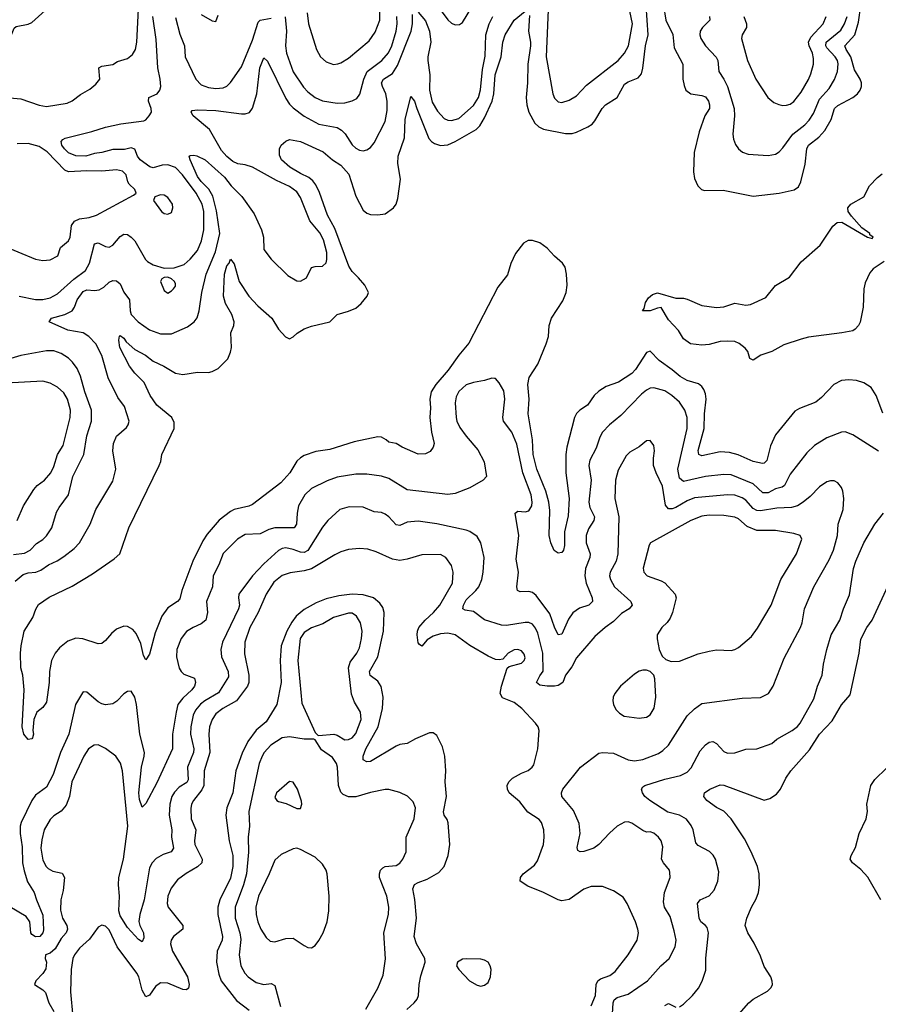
# Model space of a CAD drawing. Header units: inches. Extents: x 1682530 to 1839546, y 640742 to 791647.
# Tile 660 of 923: x 1771544 to 1776209, y 721442 to 726792. Entities that reach past the tile are written whole.
import ezdxf

# ---------------------------------------------------------------- set-up
doc = ezdxf.new("R2010")
doc.units = ezdxf.units.IN
doc.header["$MEASUREMENT"] = 0
doc.layers.add('B7772', color=7, linetype='Continuous')

msp = doc.modelspace()

# ---------------------------------------------------------------- linework, layer by layer
at = {"layer": 'B7772', "color": 5}
for points, elevation in [([(1773770, 726927.5), (1773870, 726791.6), (1773890, 726774.3), (1773910, 726764.6), (1773934.2, 726765.8), (1773950, 726777.1), (1774006.6, 726870)], 660), ([(1771010, 726798.4), (1771070, 726786.5), (1771111.1, 726791.1), (1771130, 726780.3), (1771170, 726740.9), (1771190, 726736.9), (1771210, 726742.6), (1771259.6, 726780.4), (1771270, 726785.2), (1771290, 726783.9), (1771316.1, 726770), (1771364.5, 726704.5), (1771390, 726680.2), (1771410, 726670.2), (1771432.5, 726667.5), (1771450, 726671.3), (1771484.2, 726690), (1771500.4, 726710), (1771514.2, 726745.8), (1771524.7, 726755.3), (1771590, 726768.4), (1771610, 726777.8), (1771701.3, 726858.7)], 720), ([(1771410, 726374.3), (1771550, 726361.8), (1771650, 726328.1), (1771690, 726320.1), (1771801.8, 726338.2), (1771830, 726351.3), (1771874.6, 726385.4), (1771925.9, 726414.1), (1771957.8, 726442.2), (1771979.7, 726470), (1771973.6, 726530), (1771990, 726539.1), (1772050, 726548.9), (1772075.3, 726564.7), (1772130, 726581.2), (1772156.9, 726603.1), (1772173, 726630), (1772180.8, 726670), (1772190.3, 726850.3)], 680), ([(1773106.6, 726830), (1773112.6, 726770), (1773156.5, 726630), (1773179.5, 726590), (1773210, 726562.6), (1773249.1, 726549.1), (1773272.1, 726552.1), (1773290, 726558), (1773330, 726582.8), (1773442.8, 726677.2), (1773476, 726724), (1773500.2, 726790), (1773500.7, 726850)], 680), ([(1774315, 726815.1), (1774308.2, 726730), (1774320.3, 726670), (1774320.3, 726650), (1774305.4, 726550), (1774303.9, 726450), (1774295.5, 726370), (1774299.3, 726330), (1774310.1, 726290.1), (1774343.2, 726230), (1774365.5, 726210), (1774390, 726198), (1774510, 726174.3), (1774545.5, 726174.5), (1774570, 726181.6), (1774630.5, 726209.4), (1774654.7, 726225.3), (1774670, 726242), (1774709, 726310), (1774726.6, 726330), (1774789.8, 726370.2), (1774830, 726441.5), (1774850, 726455.4), (1774904.5, 726475.5), (1774922, 726498), (1774930.3, 726529.7), (1774945.3, 726650), (1774959.5, 726710), (1774948.4, 726870)], 620), ([(1774416.8, 726890), (1774404.1, 726590), (1774441.6, 726390), (1774450, 726366.7), (1774470, 726346.2), (1774490, 726342.9), (1774530, 726355), (1774570, 726378.5), (1774623.2, 726436.8), (1774796.1, 726570), (1774830.8, 726610), (1774852.9, 726650), (1774873.1, 726770), (1774858.6, 726838.6)], 640), ([(1775042.8, 726870), (1775054.4, 726790), (1775092.3, 726712.3), (1775099.7, 726639.7), (1775146.7, 726550), (1775147.4, 726470), (1775153.8, 726433.8), (1775163.5, 726410), (1775190, 726389.3), (1775250, 726380.5), (1775270, 726372.8), (1775286, 726350), (1775291.8, 726330), (1775292, 726310), (1775266.7, 726270), (1775236.4, 726183.6), (1775208.2, 726070), (1775205.4, 725965.4), (1775211.3, 725930), (1775228.6, 725888.6), (1775249.3, 725869.3), (1775264.9, 725864.9), (1775366.7, 725866.7), (1775530, 725834), (1775670, 725849.3), (1775752.4, 725867.6), (1775775.9, 725884.1), (1775789, 725911), (1775812.5, 726007.5), (1775821.2, 726090), (1775829.9, 726110), (1775886.7, 726153.3), (1775919, 726190), (1775953.2, 726250), (1775971.3, 726310), (1775990, 726326.8), (1776071.3, 726370), (1776095.8, 726390), (1776111, 726410), (1776118, 726430), (1776117.6, 726450), (1776110.8, 726470), (1776080.4, 726520.4), (1776060.1, 726590), (1776035, 726630), (1776028.2, 726650), (1776080.9, 726710), (1776101, 726779), (1776113.9, 726870)], 620), ([(1771519.5, 723740.5), (1771563.5, 723776.5), (1771590, 723785.5), (1771632, 723790), (1771659.6, 723800.4), (1771700.5, 723830), (1771748.2, 723851.8), (1771784.7, 723875.3), (1771840.6, 723919.4), (1771869.8, 723950.2), (1771926.9, 724050), (1771957.8, 724130), (1772050, 724283.8), (1772066.8, 724350), (1772050.8, 724450), (1772053.3, 724490), (1772070, 724528.2), (1772123.8, 724576.2), (1772134.5, 724590), (1772139.6, 724610), (1772113.1, 724690), (1772078.3, 724738.3), (1772025.6, 724845.6), (1771990, 724967.6), (1771958.7, 725030), (1771920.7, 725070), (1771890, 725089.9), (1771805.8, 725105.8), (1771704, 725150), (1771718, 725170), (1771790, 725190.6), (1771829.1, 725210.9), (1771842, 725230), (1771856.6, 725270), (1771890, 725314.8), (1771910, 725323.6), (1771950, 725320.1), (1771976.2, 725323.8), (1772001.5, 725338.5), (1772030, 725366.5), (1772050, 725375.1), (1772070, 725372.9), (1772090, 725357.5), (1772110.7, 725310.7), (1772140.7, 725270), (1772144.4, 725210), (1772150.2, 725190), (1772187.8, 725150), (1772250, 725107.7), (1772310, 725085.2), (1772370, 725085.8), (1772456.3, 725123.7), (1772493, 725150), (1772508, 725172), (1772519.8, 725210), (1772534.8, 725310), (1772556.7, 725410), (1772607.8, 725530), (1772631.1, 725630), (1772614.3, 725754.3), (1772593.1, 725833.1), (1772571.8, 725871.8), (1772530, 725913.1), (1772510, 725941), (1772469.8, 726030), (1772466, 726050), (1772470, 726054.4), (1772490, 726056.5), (1772507.3, 726052.7), (1772551.4, 726031.4), (1772657.1, 725937.1), (1772693, 725890), (1772751.2, 725831.2), (1772817.8, 725737.8), (1772858.2, 725650), (1772868.2, 725610), (1772870, 725544), (1772910.4, 725490.4), (1773002, 725402), (1773050, 725372.7), (1773070, 725371.4), (1773101.7, 725390), (1773130, 725444.9), (1773149.7, 725450.3), (1773190, 725452.2), (1773208.7, 725471.3), (1773213.2, 725490), (1773212.7, 725527.3), (1773195.2, 725595.2), (1773174.2, 725634.2), (1773120, 725700), (1773070, 725826.6), (1773050, 725857.1), (1773010, 725885.6), (1772938.7, 725918.7), (1772810, 725991.5), (1772770, 726003), (1772730, 726008.4), (1772701.7, 726021.7), (1772669.5, 726049.5), (1772641.5, 726081.5), (1772575.8, 726195.8), (1772486.6, 726270), (1772475.1, 726290), (1772481.6, 726298.4), (1772510, 726302.8), (1772610, 726299.6), (1772750, 726281.5), (1772770, 726281.2), (1772792.3, 726287.7), (1772809.1, 726310.9), (1772833, 726390), (1772849.4, 726530), (1772870, 726584.4), (1772890, 726567), (1772990, 726364.7), (1773010, 726333), (1773030, 726313.2), (1773090, 726268.9), (1773170, 726225), (1773270, 726206), (1773292.3, 726192.3), (1773311.8, 726171.8), (1773350, 726111.7), (1773370, 726094.3), (1773390, 726083.1), (1773410, 726080.4), (1773430, 726085.5), (1773450, 726098), (1773470, 726123.8), (1773530, 726238.4), (1773540.5, 726299.5), (1773540.7, 726350), (1773532.8, 726390), (1773514.7, 726430), (1773510.5, 726450), (1773520.7, 726470), (1773570, 726499.8), (1773596.7, 726543.3), (1773671.6, 726730), (1773678.7, 726770), (1773678.7, 726821.3)], 640), ([(1771540.7, 725290), (1771630, 725271.3), (1771670, 725272.5), (1771710, 725281.5), (1771750, 725302.3), (1771838.3, 725381.7), (1771902.3, 725430), (1771924.4, 725470), (1771950, 725574.6), (1771970, 725579.7), (1772010, 725559.3), (1772030, 725556.5), (1772050, 725567.3), (1772090, 725613.6), (1772110, 725626), (1772130, 725624.2), (1772150, 725611.2), (1772169.2, 725590), (1772227.2, 725490), (1772238.9, 725478.9), (1772270, 725459.7), (1772330, 725442.7), (1772384.4, 725444.4), (1772437.3, 725462.7), (1772470, 725490.2), (1772510, 725538.6), (1772532.6, 725590), (1772544.5, 725650), (1772544.1, 725750), (1772535.5, 725790), (1772503.1, 725850), (1772428.4, 725950), (1772390, 725988.8), (1772350, 726004.4), (1772317.9, 726002.1), (1772270, 725987.6), (1772252.1, 725992.1), (1772199.7, 726030), (1772184.2, 726050), (1772169.4, 726089.4), (1772150, 726096), (1772113.2, 726086.8), (1772050, 726087.7), (1771991.3, 726070), (1771950, 726066), (1771902.8, 726050), (1771850, 726051.9), (1771810, 726069.1), (1771787.6, 726090), (1771774, 726110), (1771769.6, 726130), (1771778.6, 726141.4), (1771791.9, 726148.1), (1771935.8, 726184.2), (1772010, 726207.6), (1772094.3, 726225.7), (1772218, 726242), (1772230, 726247.3), (1772247.3, 726270), (1772259.6, 726290), (1772258.9, 726310), (1772244.5, 726350), (1772245.4, 726370), (1772290.4, 726389.6), (1772306.3, 726410), (1772310.4, 726430), (1772307.5, 726470), (1772294.1, 726530), (1772285.3, 726685.3), (1772268.1, 726810)], 660), ([(1776233.9, 724653.9), (1776197.7, 724750), (1776170, 724793), (1776130, 724818.1), (1776090, 724831.2), (1776050, 724835.9), (1776010, 724831.3), (1775966.9, 724810), (1775900.8, 724739.2), (1775870, 724713.1), (1775780.7, 724679.3), (1775755.6, 724664.4), (1775650, 724536.2), (1775624.1, 724475.9), (1775603.5, 724396.5), (1775590, 724381.7), (1775579.5, 724380.5), (1775530, 724390.6), (1775448.5, 724428.5), (1775400.9, 724440.9), (1775350, 724444.1), (1775250, 724422.9), (1775234.7, 724430), (1775230.7, 724450.7), (1775264, 724570), (1775264.4, 724650), (1775273.4, 724730), (1775270, 724759.5), (1775261.9, 724781.9), (1775250, 724799.3), (1775232.6, 724812.6), (1775170, 724832.1), (1775133, 724853), (1775090, 724889.9), (1775019.4, 724939.4), (1774970, 724991.3), (1774950, 724982.9), (1774890, 724891), (1774869.6, 724870.4), (1774796.9, 724823.1), (1774730, 724798.2), (1774690, 724772.8), (1774665.4, 724750), (1774630, 724696.9), (1774587.6, 724670), (1774570, 724652.4), (1774558.5, 724630), (1774516.3, 724470), (1774511, 724430), (1774511.6, 724330), (1774530.1, 724190), (1774523.5, 724096.5), (1774505.2, 724010), (1774504.7, 723935.3), (1774498.9, 723910), (1774490, 723896.2), (1774470, 723893.6), (1774448.1, 723908.1), (1774429.3, 723949.3), (1774421.9, 723990), (1774424.3, 724124.3), (1774418.9, 724170), (1774403.4, 724230), (1774354.9, 724350), (1774334.9, 724430), (1774329.9, 724509.9), (1774306.1, 724650), (1774312.7, 724730), (1774305.6, 724810), (1774312.9, 724847.1), (1774359, 724921), (1774404.8, 725030), (1774417.1, 725070), (1774421.8, 725130), (1774434, 725170), (1774494.7, 725265.3), (1774513.8, 725310), (1774518.7, 725350), (1774516, 725410), (1774507.6, 725447.6), (1774494.2, 725470), (1774450, 725507.1), (1774410, 725550.9), (1774370, 725580.4), (1774330, 725592.3), (1774307.7, 725592.3), (1774282.2, 725577.8), (1774237.4, 725522.6), (1774213.3, 725466.7), (1774194.5, 725405.5), (1774142.1, 725337.9), (1773984.8, 725035.2), (1773930, 724968.9), (1773872.3, 724887.7), (1773804.6, 724810), (1773779.8, 724770), (1773771.9, 724730), (1773776.3, 724683.7), (1773773.2, 724630), (1773781.6, 724550), (1773795.6, 724490), (1773791.1, 724468.9), (1773774.4, 724445.6), (1773750, 724432.3), (1773710, 724431.9), (1773621.6, 724470), (1773590, 724489.6), (1773550, 724496), (1773536, 724510), (1773510, 724524.2), (1773490, 724525.4), (1773360.9, 724499.1), (1773230, 724457.3), (1773154.2, 724445.8), (1773090, 724423.7), (1773070, 724412), (1773050, 724394), (1773011.3, 724330), (1772963.9, 724276.1), (1772810, 724156.8), (1772790, 724147.9), (1772710.2, 724129.8), (1772690, 724118.9), (1772627.3, 724072.7), (1772563.7, 723996.3), (1772540.1, 723959.9), (1772484.6, 723850), (1772425.5, 723690), (1772414.2, 723645.8), (1772402.3, 723630), (1772350, 723596.3), (1772316.8, 723550), (1772280.4, 723459.6), (1772250, 723343.7), (1772230, 723312.7), (1772217.7, 723337.7), (1772202.4, 723402.4), (1772176.5, 723456.5), (1772158.9, 723478.9), (1772130, 723495.3), (1772110, 723496.1), (1772070, 723479.8), (1772042.6, 723457.4), (1772010, 723418), (1771990, 723403.1), (1771970, 723401), (1771888.1, 723428.1), (1771850, 723431.5), (1771805.5, 723414.5), (1771760.5, 723379.5), (1771736.3, 723350), (1771717.7, 723310), (1771706.9, 723250), (1771704.6, 723190), (1771690, 723084), (1771670, 723055.3), (1771638, 723030), (1771622, 722990), (1771616.3, 722930), (1771619.1, 722910), (1771614, 722890), (1771610, 722884), (1771590, 722881.2), (1771567.3, 722910), (1771557, 722950), (1771569, 723150), (1771560.9, 723230), (1771549.8, 723269.8), (1771549.1, 723349.1), (1771551.9, 723390), (1771568.7, 723470), (1771615.5, 723544.5), (1771631.2, 723588.8), (1771646, 723614), (1771705.2, 723654.8), (1771830, 723714.3), (1771939.2, 723780.8), (1772058.4, 723861.6), (1772088.4, 723890), (1772136.8, 724030), (1772302.7, 724370), (1772311.2, 724391.2), (1772316.9, 724430), (1772384.3, 724570), (1772383.8, 724603.8), (1772371.1, 724631.1), (1772290, 724698.3), (1772253.4, 724750), (1772220.5, 724820.5), (1772170, 724870.8), (1772140.2, 724910), (1772089.1, 725010), (1772083.1, 725050), (1772086.7, 725073.3), (1772090, 725075.5), (1772110, 725062.4), (1772122.5, 725042.5), (1772170, 724999.8), (1772227, 724970), (1772270, 724935.8), (1772326.7, 724910), (1772390, 724871.3), (1772430, 724864.4), (1772510, 724876), (1772570, 724875.2), (1772590, 724879.6), (1772622.5, 724897.5), (1772674.5, 724950), (1772690, 724984.9), (1772694.8, 725010), (1772691, 725090), (1772708.2, 725130), (1772709.7, 725150.2), (1772697.7, 725190), (1772662.1, 725250), (1772651.9, 725290), (1772657.7, 725410), (1772670, 725454.9), (1772682.4, 725470), (1772690, 725490.6), (1772710, 725466), (1772737.3, 725370), (1772788.9, 725290), (1772837.8, 725237.8), (1772914.4, 725170), (1772950.4, 725110), (1772988.2, 725068.2), (1773010, 725058.4), (1773030, 725068.4), (1773051.7, 725088.3), (1773090, 725113.1), (1773130, 725127.2), (1773230, 725150.3), (1773270, 725190.3), (1773330, 725207.6), (1773370, 725225.5), (1773400.4, 725250), (1773433, 725290), (1773438.7, 725310), (1773419.2, 725350), (1773385.8, 725390), (1773350, 725423.4), (1773332.7, 725452.7), (1773256.8, 725656.8), (1773216.2, 725730), (1773174, 725854), (1773154.2, 725894.2), (1773137.3, 725917.3), (1773115.4, 725935.4), (1773070, 725955.9), (1773012.6, 725990), (1772966.6, 726030), (1772956, 726056), (1772955.1, 726090), (1772965.1, 726110), (1772990, 726133), (1773010, 726141.3), (1773069.7, 726130.3), (1773193.5, 726073.5), (1773243.9, 726030), (1773290, 726001.3), (1773333, 725953), (1773370, 725832.9), (1773410, 725757.6), (1773430, 725741.3), (1773450, 725734.4), (1773490, 725732.2), (1773530, 725737.6), (1773575.6, 725770), (1773589.8, 725790.2), (1773599.1, 725820.9), (1773613.7, 725926.3), (1773599.4, 726010), (1773601, 726050), (1773634.8, 726150), (1773638.9, 726250), (1773670, 726374), (1773690, 726350.4), (1773701.5, 726310), (1773767.5, 726147.5), (1773782.2, 726130), (1773798.9, 726118.9), (1773830, 726108.6), (1773870, 726113), (1773910, 726129.5), (1774024.3, 726195.7), (1774043.8, 726216.2), (1774070, 726258.5), (1774111, 726350), (1774119.6, 726390), (1774126.8, 726493.2), (1774159.9, 726590), (1774168.7, 726670), (1774181.9, 726710), (1774230, 726790.2), (1774290, 726838)], 620), ([(1772390, 726804.6), (1772413.6, 726713.6), (1772439.8, 726650), (1772444, 726590), (1772502.1, 726470), (1772530, 726438.6), (1772570, 726424.2), (1772610, 726418.2), (1772650, 726422.7), (1772670, 726431.5), (1772690, 726450.3), (1772750, 726536.9), (1772810, 726681.3), (1772840.5, 726779.5), (1772850, 726790.1), (1772910, 726801.2)], 660), ([(1772530, 726821.3), (1772590, 726786.8), (1772610, 726782), (1772623.3, 726816.7)], 680), ([(1772987.5, 726807.5), (1772993.6, 726730), (1772987.8, 726650), (1772994.6, 726610), (1773030, 726509), (1773086, 726426), (1773110, 726399.7), (1773149.6, 726369.6), (1773190, 726352.1), (1773270, 726339.3), (1773310, 726341.3), (1773350, 726351.4), (1773375.2, 726364.8), (1773392.7, 726387.3), (1773413.2, 726470), (1773432.2, 726510), (1773511.9, 726570), (1773548.7, 726611.3), (1773566, 726650), (1773589.9, 726730), (1773596, 726770), (1773593.9, 726810)], 660), ([(1773710, 726833.6), (1773750, 726786.9), (1773770.6, 726730), (1773778, 726670), (1773761, 726590), (1773761.2, 726570), (1773772.9, 726492.9), (1773770.1, 726409.9), (1773784.8, 726344.8), (1773814.7, 726294.7), (1773850, 726255.6), (1773870, 726246.3), (1773890, 726243.7), (1773930, 726256.1), (1774010, 726325.7), (1774037.2, 726370), (1774048.3, 726411.7), (1774058.8, 726521.2), (1774073.3, 726593.3), (1774076.9, 726710), (1774095.8, 726770), (1774114.6, 726810)], 640), ([(1775291.7, 726810), (1775293.8, 726790), (1775253.8, 726750), (1775241.5, 726730), (1775239.3, 726710), (1775244.3, 726690), (1775270.1, 726650.1), (1775328.3, 726588.3), (1775336.8, 726570), (1775342.4, 726510), (1775370, 726469), (1775389.6, 726429.6), (1775425.6, 726310), (1775427.3, 726270), (1775418.3, 726170), (1775422.6, 726142.6), (1775434, 726114), (1775450.3, 726090.2), (1775472.3, 726072.3), (1775501.7, 726061.7), (1775610, 726054), (1775650, 726061.1), (1775670, 726073.7), (1775690, 726095.3), (1775744.6, 726170), (1775810, 726220.9), (1775833.8, 726246.2), (1775856.8, 726283.2), (1775890, 726360.6), (1775941.5, 726418.5), (1775971.9, 726468.1), (1775987.8, 726510), (1775992, 726552), (1775987.3, 726570), (1775975, 726590), (1775930, 726639), (1775924.1, 726650), (1775925.6, 726670), (1776004.9, 726735.1), (1776025.3, 726770), (1776039.5, 726810)], 640), ([(1775478.2, 726810), (1775492.8, 726770), (1775494, 726750), (1775470.3, 726710), (1775465.5, 726690), (1775498.2, 726570), (1775544, 726470), (1775608.7, 726370), (1775642.2, 726342.2), (1775669.4, 726330.6), (1775690, 726325.7), (1775710, 726327.4), (1775730, 726333.1), (1775750, 726347.4), (1775790, 726398.9), (1775830, 726467.4), (1775842.2, 726497.8), (1775856.3, 726550), (1775857.7, 726582.3), (1775851, 726610), (1775833, 726650), (1775830.4, 726670), (1775842.1, 726697.9), (1775909.8, 726770), (1775926.3, 726810)], 660), ([(1771437.6, 725570), (1771630, 725490.2), (1771670, 725483.2), (1771710, 725487.5), (1771751.3, 725508.7), (1771766.3, 725553.6), (1771809.9, 725590.1), (1771817.7, 725610), (1771826.2, 725673.8), (1771842.2, 725697.8), (1771869.9, 725710.1), (1771922, 725718), (1771961.6, 725730), (1772162, 725838), (1772177.2, 725850), (1772169.5, 725870), (1772138.7, 725898.7), (1772131.3, 725911.3), (1772122, 725950), (1772102.4, 725970), (1772070, 725977.2), (1771990, 725969.3), (1771910, 725971.2), (1771810, 725965.6), (1771790, 725974.1), (1771694.1, 726074.1), (1771650, 726102.6), (1771590, 726120.3), (1771530, 726117.4)], 680), ([(1776241.7, 725478.3), (1776181.2, 725438.8), (1776162.6, 725417.4), (1776137.3, 725362.7), (1776131.1, 725330), (1776127.8, 725230), (1776110, 725149.3), (1776101.7, 725130), (1776084.4, 725110), (1776070, 725102), (1776011, 725090), (1775830, 725066.2), (1775790, 725056.9), (1775695.5, 725024.5), (1775630, 724989.7), (1775570.4, 724969.7), (1775530, 724942), (1775512, 724952), (1775501, 724990), (1775486.7, 725006.7), (1775453.1, 725033.1), (1775430, 725042.8), (1775390, 725046), (1775350, 725043.2), (1775290, 725027.6), (1775250, 725022.8), (1775189.6, 725030), (1775150, 725058.7), (1775123.5, 725103.5), (1775070, 725160.9), (1775030, 725228), (1775010, 725225.2), (1774970.2, 725209.8), (1774928, 725210), (1774936.5, 725223.5), (1774944.8, 725255.2), (1774960.1, 725279.9), (1774981.6, 725298.4), (1775010, 725307.7), (1775110, 725279.1), (1775150, 725278.8), (1775170, 725274), (1775250, 725239.5), (1775330, 725227.4), (1775370, 725231.3), (1775430, 725252.3), (1775490, 725241.7), (1775514.7, 725245.2), (1775597.4, 725282.6), (1775650, 725348.7), (1775726, 725394), (1775790, 725477), (1775893.9, 725566.1), (1775961.4, 725670), (1775985.6, 725690), (1776012, 725692), (1776150, 725610.8), (1776176, 725604), (1776182, 725610), (1776163.2, 725623.2), (1776163.7, 725630), (1776120.3, 725660.3), (1776064.1, 725724.1), (1776046.4, 725750), (1776044.1, 725770), (1776059.3, 725790), (1776130.3, 725829.7), (1776160.9, 725890), (1776204.5, 725935.5), (1776230, 725954.6)], 580), ([(1771510, 723885.1), (1771570, 723893.9), (1771600.9, 723910), (1771635.1, 723944.9), (1771670, 723967.6), (1771690, 723987.8), (1771718.2, 724030), (1771744.8, 724115.2), (1771758.3, 724141.7), (1771809.1, 724210.9), (1771833.8, 724310), (1771893.2, 724430), (1771908.6, 724530), (1771934.2, 724610), (1771934.5, 724670), (1771898.1, 724770), (1771875.2, 724855.2), (1771856.5, 724896.5), (1771831.8, 724931.8), (1771810, 724952.3), (1771770, 724978.2), (1771730, 724992.5), (1771690, 724992.3), (1771550, 724967.8), (1771350, 724907)], 660), ([(1771530, 724070.4), (1771565.7, 724150), (1771620.3, 724239.7), (1771639.6, 724260.4), (1771678.4, 724290), (1771712.9, 724330), (1771730, 724364.9), (1771750.4, 724429.6), (1771781.2, 724478.8), (1771819.4, 724630), (1771819.9, 724670), (1771804, 724730), (1771784.3, 724764.3), (1771750, 724796), (1771710, 724817.5), (1771670, 724827.4), (1771470, 724816.8)], 680), ([(1776210, 724447.4), (1776070, 724536.9), (1776030, 724552.6), (1776010, 724551.1), (1775930, 724519.8), (1775862.2, 724477.8), (1775821.4, 724438.6), (1775730, 724322), (1775699.2, 724260.8), (1775687.8, 724252.2), (1775650, 724242.7), (1775610, 724220.6), (1775582, 724222), (1775530, 724270.5), (1775410, 724319), (1775370, 724320.4), (1775270, 724309.3), (1775150, 724283.4), (1775130, 724301.5), (1775119.3, 724350), (1775170.4, 724570), (1775169.9, 724629.9), (1775158.6, 724670), (1775130, 724714.2), (1775088.3, 724750), (1775050, 724774.8), (1774990, 724792.5), (1774970, 724789.3), (1774950, 724779.6), (1774922.2, 724757.8), (1774810, 724641.5), (1774749.1, 724590), (1774711.2, 724550), (1774696.2, 724523.8), (1774676, 724464), (1774641.4, 724398.6), (1774636.1, 724370), (1774648.7, 724290), (1774636.4, 724170), (1774642, 724142), (1774667.1, 724090), (1774664.2, 724070), (1774634.1, 724025.9), (1774621.3, 723990), (1774622.3, 723950), (1774643.6, 723890), (1774642.4, 723870), (1774618.8, 723810), (1774615.1, 723770), (1774621.3, 723730), (1774654.7, 723650), (1774655.8, 723630), (1774636.4, 723610), (1774586.3, 723593.7), (1774550, 723568.4), (1774525.8, 723534.2), (1774490, 723453), (1774470, 723449.7), (1774450, 723491.6), (1774424.2, 723564.2), (1774350, 723662.3), (1774330, 723679.5), (1774310, 723684.1), (1774263, 723683), (1774248.3, 723690), (1774245.5, 723710), (1774254.2, 723790), (1774241.3, 723861.3), (1774256.1, 723990), (1774236.9, 724110), (1774250, 724122), (1774290, 724117.6), (1774310, 724124), (1774326.8, 724150), (1774329, 724171), (1774324.1, 724210), (1774277.8, 724330), (1774245.2, 724485.2), (1774217.3, 724550), (1774172.2, 724610), (1774168.4, 724630), (1774180.7, 724730), (1774174.8, 724774.8), (1774150, 724819.5), (1774130, 724842), (1774123.3, 724843.3), (1774110, 724845.1), (1774068.9, 724831.1), (1774010, 724821.5), (1773970, 724807.6), (1773930, 724770.9), (1773916.5, 724743.5), (1773910.8, 724710), (1773915.8, 724630), (1773919.7, 724610), (1773936.5, 724576.5), (1773970, 724528.8), (1774034.1, 724454.1), (1774067.8, 724390), (1774080.5, 724310), (1774062.8, 724290), (1773990, 724248.3), (1773910, 724218.2), (1773870, 724212.5), (1773650, 724236.8), (1773550, 724299.2), (1773510, 724311.9), (1773430, 724322.3), (1773370, 724322.8), (1773270, 724305.8), (1773214, 724286), (1773130, 724243.9), (1773093.6, 724210), (1773059.8, 724150), (1773051.5, 724110), (1773048.7, 724051.3), (1773036, 724030), (1772930, 724031.5), (1772898.1, 724021.9), (1772850, 723998.5), (1772770, 723993.8), (1772727.5, 723970), (1772650, 723891.9), (1772626.2, 723830), (1772594.8, 723770), (1772592.4, 723710), (1772558.4, 723630), (1772565.4, 723570), (1772555.2, 723530), (1772531.1, 723508.9), (1772486.7, 723490), (1772450, 723466.9), (1772421.8, 723430), (1772398.8, 723370), (1772395.6, 723330), (1772410, 723268.4), (1772420.8, 723250), (1772436.1, 723236.1), (1772494, 723214), (1772500.2, 723190), (1772494.3, 723170), (1772480.2, 723150), (1772430, 723105.2), (1772404.3, 723070), (1772393.6, 723030), (1772374.7, 722910), (1772375.1, 722830), (1772290, 722644.8), (1772230, 722532.7), (1772210, 722513.2), (1772194.7, 722554.7), (1772192.3, 722590), (1772205.7, 722730), (1772220.9, 722790), (1772221.9, 722810), (1772196.7, 722910), (1772178.5, 723070), (1772169.7, 723110), (1772150, 723142.9), (1772130, 723141.6), (1772110, 723129.5), (1772071.7, 723088.3), (1772050, 723074.5), (1772010, 723068.2), (1771990, 723073.6), (1771970, 723085.6), (1771910, 723137.2), (1771890, 723139), (1771884.9, 723135.1), (1771846.7, 723070), (1771810.7, 722910), (1771766.1, 722810), (1771726.4, 722690), (1771690, 722622), (1771630, 722577.4), (1771610.2, 722550), (1771552.5, 722430), (1771546.8, 722410), (1771547.7, 722370), (1771558.1, 722298.1), (1771560.1, 722210), (1771567.8, 722167.8), (1771586.9, 722106.9), (1771623.8, 722050), (1771635, 722010), (1771670, 721925.5), (1771673.3, 721846.7), (1771670, 721829.6), (1771654.6, 721810), (1771630, 721808.5), (1771610, 721821.2), (1771604.9, 721830), (1771600.2, 721890), (1771579.3, 721919.3), (1771490, 721971.3)], 640), ([(1774766, 721390), (1774768.7, 721450), (1774774.5, 721465.5), (1774790, 721477.8), (1774850, 721495.9), (1774954.7, 721570), (1775028.6, 721651.4), (1775072.1, 721690), (1775106.4, 721753.6), (1775111.3, 721790), (1775100.5, 721840.5), (1775078, 721918), (1775048.3, 721970), (1775042.3, 721997.7), (1775046.8, 722050), (1775077.7, 722130), (1775077.5, 722157.5), (1775074.7, 722170), (1775041.7, 722210), (1775032.1, 722230), (1775038.2, 722298.2), (1775028.7, 722330), (1775015.8, 722350), (1774990, 722371.7), (1774970, 722378.7), (1774950, 722377.7), (1774930, 722386), (1774870, 722426), (1774850, 722432.4), (1774830, 722431.6), (1774790, 722408.9), (1774748.2, 722371.8), (1774690, 722309.8), (1774664.4, 722290), (1774610, 722271.1), (1774589.8, 722269.8), (1774577.6, 722277.6), (1774573.4, 722293.4), (1774589.8, 722370), (1774583.5, 722423.5), (1774553.9, 722493.9), (1774489.7, 722570), (1774487.8, 722590), (1774494.7, 722610), (1774590.6, 722729.4), (1774690, 722805.5), (1774710.2, 722810.2), (1774770, 722805.8), (1774850, 722770.2), (1774885.2, 722765.2), (1774930, 722771.1), (1775015.7, 722804.3), (1775039.3, 722820.7), (1775069.3, 722850.7), (1775171.1, 723010), (1775210, 723047.6), (1775250, 723076.5), (1775470, 723104.6), (1775570, 723108.7), (1775612, 723130), (1775638.7, 723170), (1775698.2, 723321.9), (1775786.3, 723490), (1775794.9, 723514.9), (1775808.2, 723590), (1775858.9, 723710), (1775942.8, 723857.2), (1775965.8, 723910), (1775988.2, 723990), (1775991.8, 724050), (1776017.6, 724130), (1776021.7, 724190), (1776016.9, 724230), (1776009.7, 724249.8), (1775990, 724276.2), (1775970, 724286), (1775950, 724286.6), (1775930, 724280.4), (1775890, 724253.3), (1775838.6, 724201.4), (1775800.3, 724170), (1775769.6, 724150.4), (1775737.7, 724142.3), (1775657.2, 724137.2), (1775570, 724123.6), (1775550, 724125.5), (1775530, 724136.7), (1775490, 724181.7), (1775470, 724193.9), (1775430, 724207.6), (1775390, 724210.5), (1775210, 724194.1), (1775170, 724177.3), (1775110, 724142.2), (1775090, 724134.5), (1775070, 724133.5), (1775053.4, 724153.4), (1775036.9, 724256.9), (1775002.2, 724330), (1774988.6, 724370), (1774987.4, 724410), (1774994.2, 724450), (1774990, 724479), (1774970, 724506), (1774950, 724504.5), (1774909.1, 724470.9), (1774858.8, 724441.2), (1774838.6, 724421.4), (1774795.1, 724344.9), (1774780.9, 724290), (1774777.7, 724190), (1774799.5, 724090), (1774793.8, 723890), (1774784.8, 723850), (1774752.6, 723790), (1774749.1, 723770), (1774753.6, 723750), (1774776.2, 723710), (1774864, 723630), (1774871.5, 723610), (1774855.3, 723590), (1774814.1, 723565.9), (1774770, 723522), (1774726, 723490), (1774670, 723439.8), (1774570, 723324), (1774544.7, 723275.3), (1774510.3, 723230), (1774495.8, 723190), (1774470, 723174.5), (1774450.2, 723169.8), (1774410, 723169.8), (1774370, 723176.2), (1774352.3, 723190), (1774370, 723227.3), (1774388.8, 723251.2), (1774387.2, 723350), (1774358.7, 723458.7), (1774346.5, 723486.5), (1774330, 723506.8), (1774310, 723515.7), (1774290, 723516.3), (1774190, 723500.6), (1774162.3, 723502.3), (1774070, 723530.9), (1774010, 723576.4), (1773963.9, 723583.9), (1773952.7, 723590), (1773955.6, 723610), (1773970, 723639.7), (1774023.5, 723690), (1774038.2, 723710), (1774055.4, 723750), (1774063.2, 723790), (1774067.9, 723870), (1774049.8, 723949.8), (1774030, 723983.5), (1773990.6, 724010.6), (1773970, 724018.7), (1773810, 724052.2), (1773710, 724067.9), (1773650, 724061.4), (1773610, 724043.5), (1773590, 724046.3), (1773550, 724090.6), (1773530, 724106), (1773510, 724113.6), (1773470, 724117.6), (1773410, 724144.1), (1773334.7, 724145.3), (1773283.7, 724130), (1773218, 724070), (1773190, 724035.1), (1773110, 723907.2), (1773090, 723896.6), (1773070, 723898), (1773030, 723914), (1772990, 723922.1), (1772970, 723918.8), (1772950, 723908.1), (1772870, 723835.2), (1772810, 723770.5), (1772735, 723670), (1772732.3, 723650), (1772737.8, 723610), (1772733.5, 723590), (1772646.4, 723410), (1772637.1, 723370), (1772641.4, 723330), (1772676.4, 723250), (1772678.2, 723221.8), (1772625, 723135), (1772550, 723091.3), (1772527.1, 723072.9), (1772499.3, 723040.7), (1772486.5, 723013.5), (1772474, 722950), (1772471.6, 722910), (1772490.1, 722830), (1772488.1, 722810), (1772455.4, 722730), (1772459.2, 722660.8), (1772453.1, 722646.9), (1772410, 722620.9), (1772384.9, 722595.1), (1772370.1, 722570), (1772359.5, 722530), (1772356, 722470), (1772371.6, 722390), (1772368.8, 722350), (1772380.2, 722290), (1772366.7, 722270), (1772324.6, 722255.4), (1772286, 722234), (1772263.7, 722210), (1772250, 722182.4), (1772220.1, 722010), (1772197.3, 721930), (1772191.1, 721891.1), (1772196.5, 721870), (1772217.8, 721830), (1772218, 721802), (1772210, 721780.9), (1772190, 721793.6), (1772130, 721858.2), (1772090, 721922.2), (1772082.2, 721950), (1772086.4, 722030), (1772081.2, 722090), (1772083.1, 722130), (1772107.8, 722230), (1772131.3, 722410), (1772102.9, 722710), (1772092.4, 722752.4), (1772067.2, 722790), (1772010, 722831.8), (1771970, 722850.8), (1771949.4, 722850.6), (1771918.3, 722830), (1771892.1, 722790), (1771827.5, 722650), (1771814.2, 722570), (1771796.9, 722523.1), (1771770, 722490.9), (1771730, 722466.4), (1771710, 722446.2), (1771677.1, 722390), (1771664.7, 722335.3), (1771660.1, 722290), (1771670, 722224.9), (1771688.5, 722190), (1771699.5, 722179.5), (1771725.2, 722165.2), (1771774.3, 722154.3), (1771788.2, 722130), (1771780.8, 722059.2), (1771768.1, 722010), (1771766.8, 721953.2), (1771776.3, 721910), (1771801.1, 721870), (1771804.3, 721850), (1771796.1, 721830), (1771770, 721798.5), (1771737.2, 721742.8), (1771710, 721719.8), (1771684.9, 721710), (1771682, 721690), (1771690.3, 721669.7), (1771685.8, 721634.2), (1771670, 721608.7), (1771631.3, 721570), (1771624.7, 721550), (1771670, 721521), (1771684.9, 721504.9), (1771703, 721450), (1771730, 721402)], 660), ([(1775130, 721428.2), (1775150, 721442.4), (1775199.6, 721490), (1775231.6, 721530), (1775252.5, 721567.5), (1775272.7, 721627.3), (1775272.4, 721692.4), (1775287, 721830), (1775278.7, 721858.7), (1775270.6, 721870.6), (1775245.4, 721890), (1775235.3, 721910), (1775226.2, 721990), (1775241.6, 722010), (1775290, 722031.5), (1775318, 722062), (1775337.4, 722110), (1775342, 722162), (1775324.5, 722230), (1775312.8, 722252.8), (1775292.5, 722272.5), (1775230, 722305.1), (1775218.5, 722318.5), (1775203.7, 722390), (1775193.3, 722413.3), (1775167.6, 722447.6), (1775130, 722469.2), (1775066.4, 722486.4), (1774967.1, 722550), (1774941.2, 722570), (1774927.4, 722590), (1774922, 722610), (1774930, 722623.1), (1774940.9, 722630), (1775050, 722664.8), (1775134.8, 722685.2), (1775170, 722703.9), (1775193.3, 722726.7), (1775241.8, 722818.2), (1775270, 722851.5), (1775290, 722866.5), (1775310, 722869), (1775330, 722858.9), (1775370, 722814.9), (1775390, 722806.7), (1775430, 722808.8), (1775490, 722827.6), (1775550, 722829.1), (1775630, 722858.9), (1775658, 722882), (1775742, 722930), (1775770, 722951.1), (1775785.2, 722970), (1775858.8, 723101.2), (1775878.4, 723170), (1775903.9, 723230), (1775911.9, 723290), (1775929.8, 723370), (1775953.6, 723450), (1776000.6, 723530), (1776019.5, 723590), (1776053, 723667), (1776075.4, 723810), (1776086.3, 723850), (1776129.8, 723950), (1776190.7, 724050), (1776238, 724110)], 640), ([(1774650, 721433.1), (1774672.2, 721490), (1774676.3, 721550), (1774685, 721570), (1774700.2, 721579.8), (1774750, 721597.6), (1774780.2, 721619.8), (1774849.8, 721710), (1774898.9, 721790), (1774906.6, 721830), (1774902.6, 721850), (1774890, 721889.2), (1774844.7, 721990), (1774823.1, 722023.1), (1774770, 722058.7), (1774710, 722081.1), (1774650, 722082.4), (1774610, 722067.9), (1774530, 722011.6), (1774490, 722004.2), (1774470, 722009), (1774390, 722049.8), (1774304.4, 722084.4), (1774264.2, 722110), (1774265.3, 722130), (1774280.4, 722150), (1774341.9, 722198.1), (1774358, 722222), (1774389.9, 722310), (1774394.3, 722350), (1774392.2, 722390), (1774379.4, 722430), (1774366.6, 722446.6), (1774305.3, 722485.3), (1774261.3, 722541.3), (1774203.5, 722590), (1774194, 722610), (1774193.7, 722630), (1774201.7, 722650), (1774222, 722670), (1774270, 722697.3), (1774307.4, 722712.6), (1774329.5, 722730), (1774337.5, 722742.5), (1774359.7, 722830), (1774366, 722930), (1774360.7, 722950), (1774346, 722970), (1774273.1, 723050), (1774230, 723081.5), (1774167.5, 723107.5), (1774154.5, 723130), (1774162, 723170), (1774192.6, 723267.4), (1774202.8, 723277.2), (1774270, 723296.2), (1774284.5, 723310), (1774290, 723324.9), (1774285.1, 723345.1), (1774270, 723362.7), (1774250, 723369.8), (1774230, 723367.6), (1774198, 723350), (1774170, 723317), (1774150, 723313), (1774130, 723315.4), (1774090, 723333.5), (1773990, 723390.7), (1773910, 723448.6), (1773870, 723458.6), (1773830, 723454.8), (1773790, 723442.4), (1773758.3, 723421.7), (1773730, 723388), (1773716.6, 723396.6), (1773710, 723406), (1773704.7, 723450), (1773705.3, 723470), (1773712.8, 723490), (1773746.5, 723530), (1773791.9, 723570), (1773827.9, 723610), (1773895.2, 723730), (1773899, 723790), (1773890, 723827), (1773858.9, 723870), (1773830, 723886.4), (1773730, 723883.5), (1773650, 723859.8), (1773610, 723854.1), (1773570, 723860.2), (1773480.6, 723900.6), (1773435.5, 723915.5), (1773390, 723918.6), (1773330, 723913.4), (1773290, 723901), (1773256, 723884), (1773130, 723808.5), (1773090, 723797.2), (1773013.3, 723786.7), (1772970, 723772.4), (1772925, 723735), (1772883, 723670), (1772839.3, 723570), (1772794.3, 723490), (1772768, 723410), (1772766.3, 723346.3), (1772789.6, 723229.6), (1772789.2, 723190), (1772782.9, 723170), (1772722.2, 723090), (1772648.4, 723050), (1772610, 723020.2), (1772590.1, 722990), (1772576.2, 722950), (1772571.2, 722910), (1772577.5, 722810), (1772546.6, 722710), (1772544.2, 722630), (1772533.1, 722606.9), (1772488.3, 722550), (1772478.1, 722530), (1772473.5, 722506.5), (1772476.4, 722450), (1772501, 722390), (1772493.8, 722330), (1772496.8, 722310), (1772535.1, 722230), (1772533.8, 722210), (1772511.2, 722188.8), (1772448.1, 722151.9), (1772402.2, 722117.8), (1772366.5, 722073.5), (1772348.4, 722030), (1772345, 721990), (1772350.2, 721970), (1772430.2, 721870), (1772431.2, 721850), (1772380.2, 721810), (1772367.6, 721790), (1772364.3, 721770), (1772375, 721730), (1772455.8, 721590), (1772464.5, 721550), (1772462.2, 721530), (1772450, 721519.8), (1772430, 721522.8), (1772350, 721556.6), (1772310, 721557.9), (1772282.4, 721537.6), (1772250, 721491.1), (1772230, 721481.6), (1772210, 721518), (1772191.5, 721590), (1772181.5, 721610), (1772073.7, 721753.7), (1772030, 721846.3), (1772010, 721865.7), (1771990, 721871.5), (1771970, 721861.6), (1771924.2, 721795.8), (1771870, 721747), (1771841.4, 721710), (1771833.8, 721690), (1771824.6, 721630), (1771820.4, 721510), (1771832.3, 721372.3)], 680), ([(1775454, 721390), (1775505.6, 721450), (1775529.5, 721470), (1775607.3, 721512.7), (1775626.3, 721533.7), (1775634, 721550), (1775633.2, 721566.8), (1775624.5, 721590), (1775590, 721647), (1775570, 721702.9), (1775534.5, 721774.5), (1775499.7, 721830), (1775486.6, 721870), (1775494.7, 721910), (1775520.5, 721970), (1775545.6, 722014.4), (1775557.7, 722050), (1775563.5, 722090), (1775561.6, 722150), (1775553, 722190), (1775519.4, 722270), (1775481.4, 722341.4), (1775410.6, 722450), (1775370, 722491.7), (1775330, 722510.9), (1775276.9, 722550), (1775260.5, 722570), (1775265.1, 722590), (1775294, 722610), (1775350, 722634.7), (1775370, 722631.9), (1775590, 722551), (1775620.5, 722559.5), (1775655.8, 722584.2), (1775677.7, 722610), (1775706, 722670), (1775733.7, 722710), (1775836.1, 722823.9), (1775889.8, 722910), (1775958.7, 722981.3), (1776010, 723068.7), (1776056.4, 723123.6), (1776104.9, 723350), (1776114.5, 723425.5), (1776147.8, 723490), (1776175.5, 723530), (1776263.1, 723716.9)], 620), ([(1773647, 721413), (1773688.2, 721450), (1773703.4, 721470), (1773710.5, 721490), (1773714.9, 721550), (1773723.7, 721596.3), (1773748.2, 721670), (1773746.3, 721690), (1773700.3, 721770), (1773687.9, 721810), (1773699.4, 721910), (1773690.6, 722010.6), (1773679.7, 722070), (1773690, 722092.3), (1773710, 722104.2), (1773758.9, 722121.1), (1773821.6, 722158.4), (1773849.7, 722190), (1773873, 722250), (1773880.5, 722310), (1773873.1, 722426.9), (1773866.2, 722446.2), (1773849.8, 722469.8), (1773846.7, 722486.7), (1773862.4, 722570), (1773856.2, 722650), (1773858.9, 722710), (1773854.2, 722790), (1773841.5, 722841.5), (1773810, 722901.6), (1773790, 722917.6), (1773770, 722916.9), (1773695.1, 722884.9), (1773650, 722858.5), (1773610, 722853.5), (1773590, 722844.8), (1773450, 722761.7), (1773430, 722758.4), (1773409.8, 722769.8), (1773410.7, 722790), (1773425.3, 722830), (1773492.5, 722950), (1773515.8, 723050), (1773518.8, 723110), (1773508.3, 723168.3), (1773490, 723198), (1773449, 723229), (1773444.9, 723250), (1773490.3, 723329.7), (1773521.3, 723470), (1773525.2, 723570), (1773517.4, 723597.4), (1773501.6, 723621.6), (1773467.1, 723650), (1773410, 723667.5), (1773350, 723670.4), (1773278.4, 723661.6), (1773210, 723645.4), (1773155.8, 723624.2), (1773090, 723586.5), (1773046.4, 723550), (1773022.3, 723517.7), (1772995.9, 723470), (1772965.8, 723390), (1772959.6, 723310), (1772964.4, 723190), (1772942.3, 723070), (1772883.1, 722976.9), (1772829.4, 722930.6), (1772783.5, 722870), (1772752.9, 722807.1), (1772718, 722710), (1772702.4, 722590), (1772670.1, 722510), (1772663.8, 722470), (1772681.9, 722330), (1772702.5, 722250), (1772702.7, 722190), (1772690, 722127.6), (1772631.5, 722010), (1772621.3, 721970), (1772620.3, 721930), (1772645.7, 721810), (1772643.6, 721790), (1772616.6, 721730), (1772612.8, 721670), (1772625.6, 721605.6), (1772639.8, 721570), (1772723, 721463), (1772790.2, 721410)], 720), ([(1773424.4, 721415.6), (1773490.6, 721529.4), (1773519.3, 721600.7), (1773531.4, 721688.6), (1773523.2, 721830), (1773548.8, 721928.8), (1773549.8, 721970), (1773539.2, 722030), (1773498.9, 722130), (1773498.5, 722150), (1773504.5, 722170), (1773517.5, 722182.5), (1773530, 722190.2), (1773590, 722195.2), (1773610.5, 722209.5), (1773625.3, 722230), (1773644.2, 722270), (1773644.4, 722350), (1773688.2, 722450), (1773694, 722510), (1773682, 722542), (1773652.2, 722572.2), (1773610, 722592.4), (1773550, 722609.7), (1773530, 722609.7), (1773450, 722592.4), (1773370, 722568.7), (1773330, 722569.8), (1773302, 722582), (1773290, 722595.1), (1773277, 722630), (1773271.6, 722730), (1773266.3, 722750), (1773243.3, 722783.3), (1773184.4, 722824.4), (1773150, 722878), (1773142, 722882), (1773090, 722881.7), (1773010, 722895.9), (1772970, 722889.8), (1772908.1, 722850), (1772872.1, 722810), (1772860.9, 722790), (1772845.8, 722750), (1772788.8, 722490), (1772792.6, 722410), (1772786, 722350), (1772788, 722268.1), (1772776.5, 722150), (1772759.6, 722090), (1772715.8, 721970), (1772715.2, 721910), (1772741.1, 721830), (1772746.7, 721793.3), (1772737.6, 721710), (1772746.4, 721650), (1772768.4, 721610), (1772785.8, 721590), (1772830, 721559.7), (1772870, 721549.2), (1772910, 721554.9), (1772930, 721543.8), (1772961.7, 721430)], 740), ([(1776223, 722010), (1776152.7, 722132.7), (1776114.7, 722174.7), (1776069.6, 722210), (1776057, 722230), (1776062, 722250), (1776085.6, 722294.4), (1776104.9, 722370), (1776143.9, 722450), (1776149.9, 722489.9), (1776147.8, 722530), (1776167.9, 722630), (1776190, 722663.2), (1776254.3, 722725.7)], 580), ([(1775050, 721435.6), (1775070, 721445.7), (1775110, 721425.5)], 640)]:
    msp.add_lwpolyline(points, dxfattribs=dict(at, elevation=elevation))
for points, elevation in [([(1772310, 725841.2), (1772278, 725830), (1772271.3, 725810), (1772314.8, 725750), (1772330, 725739.1), (1772350, 725736.3), (1772370, 725744), (1772376.9, 725770), (1772374.7, 725790), (1772350, 725826), (1772330, 725838)], 680), ([(1772350, 725393.6), (1772330, 725392), (1772316.4, 725383.6), (1772308.5, 725370), (1772330, 725320.7), (1772350, 725306), (1772370, 725318), (1772379.6, 725330), (1772390, 725344.9), (1772390, 725357.2), (1772384.7, 725370), (1772370, 725384.7)], 660), ([(1775290, 724099.1), (1775250, 724093.7), (1775190, 724069.9), (1774971.5, 723948.5), (1774963.6, 723936.4), (1774932.3, 723812.3), (1774935.3, 723790), (1774953.4, 723770), (1775030, 723743.2), (1775050, 723731.6), (1775104.7, 723670), (1775111.9, 723650), (1775091.8, 723570), (1775079.2, 723540.8), (1775062.7, 723517.3), (1775032.4, 723490), (1775008.4, 723450), (1775007.7, 723427.7), (1775019.3, 723370), (1775034.2, 723334.2), (1775054.9, 723314.9), (1775084.2, 723304.2), (1775130, 723306.5), (1775230, 723345.7), (1775290, 723360.4), (1775330, 723368), (1775410, 723363.8), (1775430, 723370.4), (1775450, 723380.4), (1775519.8, 723440.2), (1775553.8, 723486.2), (1775627.2, 723610), (1775680.4, 723750), (1775765.1, 723890), (1775793.5, 723970), (1775784.5, 723990), (1775750, 724000.7), (1775650, 724016.5), (1775550, 724017.2), (1775497.6, 724037.6), (1775450, 724079.8), (1775429.3, 724089.3), (1775370, 724098.1)], 680), ([(1773330, 723567.4), (1773250, 723543.5), (1773190.7, 723509.3), (1773130, 723487.9), (1773090, 723462.3), (1773068.3, 723430), (1773055.6, 723310), (1773077.2, 723077.2), (1773150, 722918), (1773163.5, 722903.5), (1773170, 722902.8), (1773250.4, 722910.4), (1773270, 722904.9), (1773310, 722878.3), (1773330, 722880.2), (1773350, 722890.2), (1773370, 722913.1), (1773398.7, 722990), (1773395.6, 723030), (1773363, 723083), (1773346.6, 723126.6), (1773329.9, 723270), (1773339.8, 723300.2), (1773375.7, 723350), (1773390, 723378.4), (1773402, 723430), (1773405.3, 723470), (1773395.4, 723515.4), (1773374, 723550), (1773350, 723566.9)], 740), ([(1774930, 723258), (1774910, 723252.8), (1774883.8, 723236.2), (1774808.8, 723171.2), (1774777.6, 723130), (1774769.2, 723110), (1774767.1, 723090), (1774770.3, 723070), (1774784, 723044), (1774803.7, 723023.7), (1774828.2, 723008.2), (1774910, 722996.5), (1774950, 723002.7), (1774970, 723015.3), (1774991, 723051), (1775000.4, 723110), (1774995.1, 723210), (1774989.3, 723230), (1774969.6, 723249.7), (1774950, 723257.6)], 680), ([(1773010, 722651.8), (1772939.3, 722590), (1772930, 722566), (1772940.7, 722550), (1772950, 722544.4), (1772992.5, 722532.5), (1773050, 722506), (1773070, 722506), (1773077, 722530), (1773074.8, 722545.2), (1773053.3, 722610), (1773030, 722649)], 760), ([(1773050, 722289.5), (1773030, 722287), (1772964.7, 722255.3), (1772930, 722224.5), (1772899.7, 722150), (1772840.9, 722030), (1772827.1, 721970), (1772829.4, 721930), (1772838.6, 721890), (1772855, 721850), (1772883.8, 721803.8), (1772904.7, 721784.7), (1772930, 721780.7), (1772990, 721799.7), (1773030, 721800.3), (1773090, 721760.5), (1773110, 721750.6), (1773130, 721748), (1773150, 721762), (1773170, 721788.2), (1773193.8, 721830), (1773215.3, 721890), (1773224.1, 721950), (1773225.5, 722030), (1773215.6, 722150), (1773209.7, 722170), (1773190, 722202.9), (1773150, 722241.3), (1773070, 722283.7)], 760), ([(1773970, 721689.6), (1773950, 721687.6), (1773923, 721670), (1773917.1, 721650), (1773930.5, 721630), (1773988, 721570), (1774030, 721545.5), (1774050, 721540.5), (1774070, 721546), (1774090, 721560.7), (1774102.9, 721590), (1774105.1, 721630), (1774100.7, 721650), (1774089.2, 721670), (1774070, 721682), (1774050, 721686.6)], 720)]:
    msp.add_lwpolyline(points, close=True, dxfattribs=dict(at, elevation=elevation))

doc.saveas('drawing.dxf')
